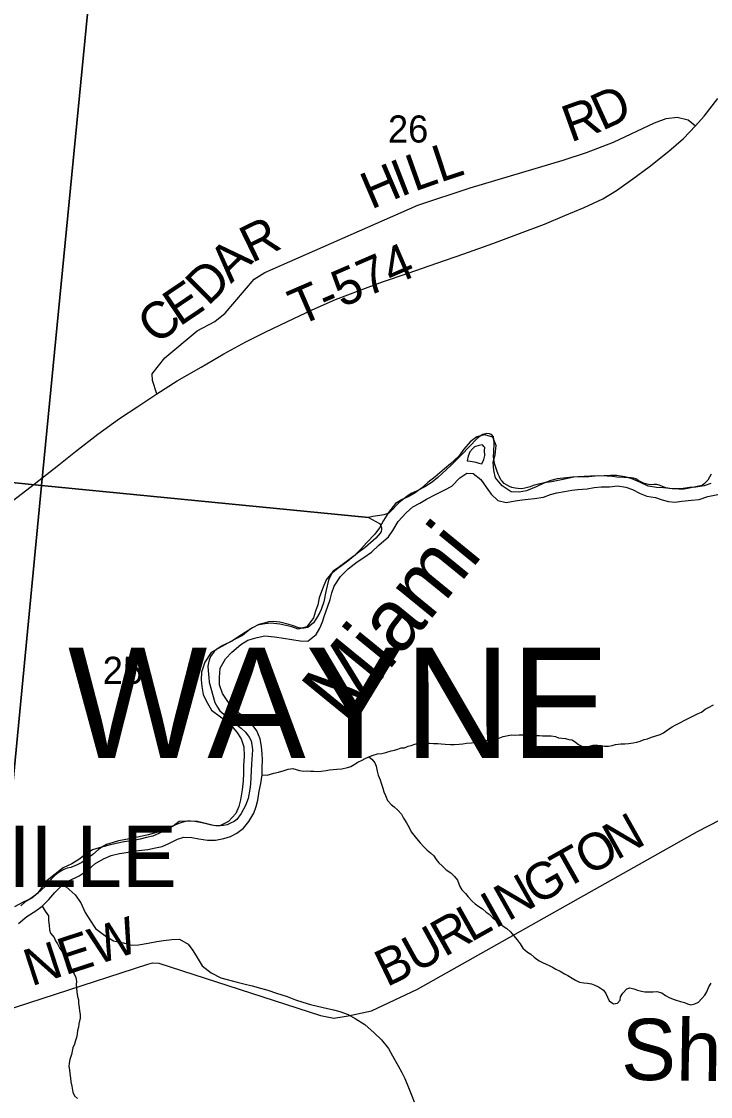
# Model space of a CAD drawing. Extents: x 0 to 1064, y 0 to 440.
# Drawn here: x 370.63 to 387.65, y 342.84 to 369.39 of the extents above; entities that cross this region are included whole.
import ezdxf

# ---------------------------------------------------------------- set-up
doc = ezdxf.new("R2010")
doc.units = 0
for name, color, linetype in [('GM_X_Corporation_Text', 7, 'Continuous'), ('GM_X_County_Road', 7, 'Continuous'), ('GM_X_County_Road_Text', 7, 'Continuous'), ('GM_X_Major_River', 7, 'Continuous'), ('GM_X_Major_River_Text', 7, 'Continuous'), ('GM_X_Minor_River', 7, 'Continuous'), ('GM_X_Minor_River_Text', 7, 'Continuous'), ('GM_X_Section', 7, 'Continuous'), ('GM_X_Section_Text', 7, 'Continuous'), ('GM_X_Township_Road', 7, 'Continuous'), ('GM_X_Township_Road_Text', 7, 'Continuous'), ('GM_X_Township_Text', 7, 'Continuous'), ('GM_X_US_Route', 7, 'Continuous')]:
    doc.layers.add(name, color=color, linetype=linetype)

msp = doc.modelspace()

# ---------------------------------------------------------------- linework, layer by layer
at = {"layer": 'GM_X_County_Road'}
msp.add_lwpolyline([(369.177, 344.626), (373.747, 346.106), (373.864, 346.135), (374.022, 346.132), (378.013, 344.837), (378.347, 344.77), (378.7, 344.83), (379.275, 344.954), (380.415, 345.486), (387.328, 349.381), (388.452, 349.963), (389.145, 350.309), (389.593, 350.49), (392.564, 351.312), (393.278, 351.457), (400.315, 352.101), (400.758, 352.033), (401.311, 351.992), (401.879, 352.158), (403.69, 353.062), (404.496, 353.552), (405.01, 354.413)], dxfattribs=at)
at = {"layer": 'GM_X_Major_River'}
for points in [[(386.32, 357.883), (386.115, 357.918), (385.922, 358.007), (385.693, 358.103), (385.536, 358.143), (385.331, 358.177), (385.179, 358.181), (385.027, 358.172), (384.802, 358.158), (384.65, 358.143), (384.48, 358.147), (384.243, 358.133), (384.091, 358.124), (383.86, 358.099), (383.707, 358.053), (383.536, 357.99), (383.345, 357.897), (383.106, 357.798), (382.924, 357.766), (382.723, 357.776), (382.502, 357.92), (382.342, 358.118), (382.297, 358.301), (382.283, 358.508), (382.33, 358.69), (382.359, 358.92), (382.272, 359.128), (382.079, 359.181), (381.877, 359.13), (381.717, 359.012), (381.555, 358.827), (381.436, 358.659), (381.232, 358.469), (381.078, 358.345), (380.849, 358.143), (380.67, 358.007), (380.515, 357.864), (380.355, 357.752), (380.195, 357.658), (380.036, 357.582), (379.87, 357.489), (379.695, 357.267), (379.575, 357.063), (379.475, 356.889), (379.362, 356.727), (379.163, 356.519), (379.002, 356.346), (378.847, 356.197), (378.687, 356.073), (378.483, 355.925), (378.329, 355.813), (378.154, 355.598), (378.065, 355.381), (377.987, 355.152), (377.947, 354.982), (377.895, 354.825), (377.843, 354.662), (377.675, 354.441), (377.467, 354.384), (377.311, 354.442), (377.014, 354.509), (376.79, 354.532), (376.638, 354.517), (376.461, 354.484), (376.277, 354.385), (376.086, 354.225), (375.871, 354.12), (375.656, 353.991), (375.484, 353.903), (375.318, 353.809), (375.155, 353.569), (375.077, 353.316), (375.067, 353.128), (375.082, 352.969), (375.12, 352.768), (375.19, 352.615), (375.319, 352.381), (375.546, 352.218), (375.755, 352.068), (375.951, 351.833), (376.057, 351.673), (376.119, 351.471), (376.127, 351.24), (376.116, 351.009), (376.112, 350.821), (376.102, 350.633), (376.079, 350.415), (376.037, 350.166), (375.998, 349.997), (375.927, 349.828), (375.747, 349.626), (375.532, 349.521), (375.374, 349.53), (375.205, 349.576), (374.976, 349.629), (374.703, 349.641), (374.526, 349.626), (374.372, 349.514), (374.219, 349.438), (374.041, 349.345), (373.875, 349.269)], [(382.019, 358.933), (381.928, 358.923), (381.824, 358.888), (381.774, 358.835), (381.706, 358.763), (381.661, 358.655), (381.64, 358.54), (381.719, 358.532), (381.852, 358.511), (381.931, 358.485), (382.003, 358.465), (382.054, 358.574), (382.074, 358.671)], [(382.074, 358.671), (382.065, 358.792), (382.078, 358.871), (382.055, 358.896), (382.019, 358.933)], [(371.646, 348.076), (371.8, 348.164), (372.057, 348.286), (372.273, 348.44), (372.44, 348.588), (372.655, 348.711), (372.845, 348.792), (373.053, 348.837), (373.211, 348.864), (373.363, 348.885), (373.528, 348.912), (373.747, 348.938), (373.942, 348.976), (374.107, 349.015), (374.266, 349.085), (374.487, 349.196), (374.64, 349.247), (374.84, 349.231), (375.009, 349.203), (375.227, 349.168), (375.422, 349.17), (375.629, 349.209), (375.794, 349.26), (375.947, 349.342), (376.114, 349.466), (376.245, 349.633), (376.371, 349.837), (376.423, 350), (376.468, 350.157), (376.503, 350.382), (376.544, 350.569), (376.573, 350.787), (376.576, 350.963), (376.58, 351.152), (376.571, 351.304), (376.557, 351.48), (376.524, 351.669), (376.443, 351.866), (376.302, 352.063), (376.087, 352.237), (375.871, 352.4), (375.724, 352.591), (375.594, 352.795), (375.52, 353.009), (375.517, 353.185), (375.54, 353.416), (375.667, 353.65), (375.828, 353.817), (376.044, 354.001), (376.223, 354.112), (376.449, 354.175), (376.644, 354.219), (376.88, 354.196), (377.098, 354.161), (377.31, 354.126), (377.51, 354.092), (377.704, 354.088), (377.908, 354.248), (378.002, 354.404), (378.066, 354.56), (378.118, 354.717), (378.189, 354.922), (378.254, 355.116), (378.293, 355.279), (378.352, 355.442), (378.514, 355.681), (378.701, 355.872), (378.923, 356.044), (379.083, 356.15), (379.28, 356.285), (379.46, 356.458), (379.695, 356.666), (379.807, 356.821), (379.933, 357.038), (380.132, 357.258), (380.299, 357.401), (380.471, 357.494), (380.637, 357.594), (380.858, 357.711), (381.091, 357.822), (381.263, 357.916), (381.462, 358.124), (381.634, 358.236), (381.786, 358.227), (381.977, 358.083), (382.112, 357.886), (382.23, 357.719), (382.397, 357.558), (382.603, 357.511), (382.822, 357.555), (382.999, 357.576), (383.151, 357.597), (383.303, 357.612), (383.522, 357.644), (383.7, 357.707), (383.852, 357.746), (384.041, 357.785), (384.224, 357.818), (384.376, 357.833), (384.607, 357.852), (384.778, 357.885)], [(384.778, 357.885), (384.948, 357.894), (385.155, 357.902), (385.356, 357.922), (385.562, 357.893), (385.724, 357.829), (385.917, 357.734), (386.079, 357.67), (386.291, 357.635), (386.454, 357.577), (386.617, 357.537), (386.774, 357.522), (386.945, 357.548), (387.182, 357.568), (387.371, 357.582), (387.585, 357.663), (387.871, 357.718)], [(387.664, 357.983), (387.499, 357.92), (387.286, 357.888), (387.134, 357.879), (386.927, 357.847), (386.702, 357.851), (386.49, 357.874), (386.32, 357.883)], [(373.875, 349.269), (373.717, 349.236), (373.558, 349.197), (373.399, 349.164), (373.168, 349.126), (372.967, 349.088), (372.759, 349.037), (372.546, 348.981), (372.381, 348.93), (372.208, 348.812), (372.042, 348.694), (371.875, 348.581), (371.655, 348.483), (371.457, 348.329), (371.26, 348.175), (371.141, 348.019), (371.034, 347.858), (370.88, 347.733), (370.666, 347.634), (370.457, 347.523)], [(370.551, 347.114), (370.761, 347.28), (370.983, 347.427), (371.137, 347.539), (371.305, 347.706), (371.454, 347.879), (371.646, 348.076)]]:
    msp.add_lwpolyline(points, dxfattribs=at)
at = {"layer": 'GM_X_Minor_River'}
for points in [[(386.277, 351.738), (386.411, 351.78), (386.49, 351.817), (386.593, 351.896), (386.702, 351.969), (386.794, 352.017), (386.909, 352.078), (387, 352.126), (387.085, 352.169), (387.183, 352.212), (387.268, 352.26), (387.347, 352.297), (387.432, 352.333), (387.523, 352.406), (387.602, 352.448), (387.724, 352.515)], [(376.573, 350.787), (376.702, 350.778), (376.782, 350.802), (376.867, 350.827), (376.982, 350.851), (377.122, 350.887), (377.219, 350.924), (377.335, 350.936), (377.499, 350.894), (377.608, 350.875), (377.693, 350.881), (377.772, 350.875), (377.851, 350.875), (377.943, 350.863), (378.034, 350.875), (378.155, 350.887), (378.24, 350.906), (378.326, 350.912), (378.423, 350.924), (378.544, 350.93), (378.684, 350.96), (378.763, 350.991), (378.848, 351.039), (378.94, 351.094), (379.043, 351.149), (379.122, 351.185), (379.213, 351.228), (379.316, 351.27), (379.426, 351.301), (379.535, 351.313), (379.627, 351.337), (379.766, 351.373), (379.845, 351.392), (379.93, 351.416), (380.01, 351.446), (380.089, 351.452), (380.18, 351.495), (380.259, 351.507), (380.35, 351.544), (380.435, 351.562), (380.532, 351.568), (380.63, 351.568), (380.709, 351.562), (380.812, 351.556), (380.915, 351.556), (381, 351.55), (381.098, 351.543), (381.231, 351.531), (381.323, 351.531), (381.444, 351.543), (381.535, 351.55), (381.627, 351.568), (381.748, 351.574), (381.833, 351.58), (381.918, 351.592), (382.028, 351.61), (382.113, 351.629), (382.192, 351.647), (382.32, 351.671), (382.447, 351.701), (382.526, 351.726), (382.611, 351.744), (382.733, 351.768), (382.818, 351.762), (382.921, 351.768), (383.006, 351.768), (383.098, 351.774), (383.189, 351.768), (383.268, 351.768), (383.347, 351.756), (383.426, 351.756), (383.505, 351.744), (383.633, 351.75), (383.712, 351.75), (383.821, 351.732), (383.9, 351.701), (384.07, 351.677), (384.155, 351.659), (384.234, 351.647), (384.313, 351.592), (384.392, 351.531), (384.471, 351.489), (384.563, 351.483), (384.66, 351.495), (384.751, 351.513), (384.861, 351.513), (384.958, 351.507), (385.037, 351.495), (385.134, 351.495), (385.219, 351.507), (385.304, 351.531), (385.438, 351.549), (385.535, 351.549), (385.627, 351.555), (385.742, 351.574), (385.833, 351.586), (385.918, 351.616), (386.009, 351.659), (386.095, 351.671), (386.192, 351.713), (386.277, 351.738)], [(379.213, 351.228), (379.286, 351.167), (379.359, 351.082), (379.389, 350.997), (379.42, 350.875), (379.438, 350.778), (379.487, 350.663), (379.511, 350.578), (379.554, 350.456), (379.584, 350.365), (379.62, 350.274), (379.669, 350.146), (379.76, 350.049), (379.839, 349.994), (379.93, 349.909), (380.016, 349.812), (380.07, 349.715), (380.137, 349.599), (380.204, 349.478), (380.259, 349.375), (380.319, 349.296), (380.386, 349.21), (380.478, 349.101), (380.569, 349.004), (380.654, 348.925), (380.733, 348.858), (380.818, 348.779), (380.873, 348.694), (380.94, 348.609), (381.025, 348.536), (381.122, 348.439), (381.237, 348.36), (381.329, 348.269), (381.402, 348.184), (381.462, 348.026), (381.511, 347.941), (381.596, 347.85), (381.663, 347.765), (381.76, 347.661), (381.839, 347.594), (381.924, 347.534), (382.022, 347.473), (382.107, 347.394), (382.186, 347.339), (382.265, 347.26), (382.344, 347.2), (382.447, 347.108), (382.532, 347.048), (382.623, 346.987), (382.708, 346.908), (382.788, 346.817), (382.873, 346.707), (382.946, 346.604), (383.012, 346.501), (383.128, 346.398), (383.213, 346.355), (383.298, 346.276), (383.42, 346.191), (383.499, 346.148), (383.59, 346.106), (383.669, 346.069), (383.748, 346.033), (383.833, 345.984), (383.936, 345.936), (384.046, 345.869), (384.131, 345.826), (384.234, 345.76), (384.319, 345.711), (384.417, 345.662), (384.526, 345.644), (384.617, 345.632), (384.715, 345.62), (384.794, 345.583), (384.885, 345.547), (385.012, 345.462), (385.067, 345.383), (385.104, 345.292), (385.146, 345.201), (385.256, 345.122), (385.353, 345.14), (385.42, 345.219), (385.432, 345.298), (385.487, 345.389), (385.584, 345.498), (385.663, 345.523), (385.76, 345.492), (385.845, 345.462), (385.949, 345.438), (386.028, 345.419), (386.143, 345.425), (386.234, 345.425), (386.325, 345.431), (386.447, 345.395), (386.544, 345.328), (386.629, 345.28), (386.727, 345.243), (386.806, 345.213), (386.909, 345.182), (387.006, 345.158), (387.085, 345.128), (387.17, 345.097)], [(371.646, 348.076), (371.736, 348.013), (371.951, 347.82), (372.098, 347.617), (372.203, 347.384), (372.32, 347.199), (372.461, 346.983), (372.689, 346.815), (372.904, 346.683), (373.146, 346.629), (373.339, 346.576), (373.516, 346.585), (373.759, 346.622), (373.973, 346.667), (374.137, 346.687), (374.344, 346.714), (374.533, 346.722), (374.743, 346.602), (374.861, 346.442), (374.966, 346.269), (375.09, 346.066), (375.317, 345.891), (375.551, 345.771), (375.708, 345.725), (375.956, 345.659), (376.125, 345.619), (376.324, 345.573), (376.536, 345.514), (376.717, 345.461), (376.928, 345.39), (377.193, 345.306), (377.398, 345.228), (377.579, 345.17), (377.772, 345.111), (378.086, 345.038), (378.334, 344.978), (378.497, 344.938), (378.696, 344.861), (378.876, 344.76), (379.11, 344.616), (379.342, 344.41), (379.527, 344.236), (379.698, 344.02), (379.792, 343.842), (379.938, 343.59), (380.026, 343.43), (380.096, 343.277), (380.194, 343.056), (380.275, 342.854), (380.327, 342.701)], [(371.137, 347.539), (371.213, 347.412), (371.292, 347.303), (371.298, 347.181), (371.31, 347.072), (371.322, 346.957), (371.347, 346.872), (371.432, 346.762), (371.468, 346.683), (371.517, 346.604), (371.578, 346.495), (371.632, 346.416), (371.675, 346.319), (371.724, 346.24), (371.754, 346.155), (371.809, 346.064), (371.857, 345.972), (371.93, 345.863), (371.967, 345.772), (371.991, 345.681), (371.979, 345.602), (371.985, 345.511), (371.997, 345.426), (372.015, 345.31), (372.034, 345.225), (372.04, 345.146), (372.052, 345.037), (372.058, 344.952), (372.076, 344.861), (372.076, 344.77), (372.046, 344.63), (372.034, 344.551), (372.015, 344.466), (372.003, 344.375), (371.985, 344.296), (371.961, 344.217), (371.936, 344.132), (371.9, 344.041), (371.882, 343.955), (371.863, 343.876), (371.821, 343.749), (371.803, 343.658), (371.797, 343.579), (371.815, 343.494), (371.821, 343.403), (371.839, 343.293), (371.845, 343.202), (371.869, 343.093), (371.894, 342.941), (371.936, 342.856), (372.015, 342.789)], [(387.17, 345.097), (387.268, 345.122), (387.353, 345.164), (387.438, 345.255), (387.511, 345.34), (387.559, 345.425), (387.614, 345.547), (387.669, 345.632)]]:
    msp.add_lwpolyline(points, dxfattribs=at)
at = {"layer": 'GM_X_Section'}
msp.add_lwpolyline([(372.712, 374.233), (371.121, 357.932), (355.141, 359.542), (356.577, 375.603)], close=True, dxfattribs=at)
for points in [[(387.672, 358.208), (387.585, 358.064), (387.498, 357.969), (387.443, 357.934), (387.169, 357.872), (387.005, 357.844), (386.872, 357.841), (386.648, 357.857), (386.6, 357.864), (386.551, 357.876), (386.479, 357.902), (386.407, 357.933), (386.323, 357.953), (386.262, 357.954), (386.201, 357.949), (386.117, 357.957), (386.056, 357.97), (385.996, 357.989), (385.93, 358.02), (385.864, 358.058), (385.804, 358.095), (385.75, 358.115), (385.689, 358.122), (385.508, 358.125), (385.338, 358.14), (385.229, 358.154), (385.096, 358.162), (384.884, 358.166), (384.69, 358.163), (384.375, 358.144), (384.278, 358.134), (383.974, 358.067), (383.724, 358.022), (383.542, 357.995), (383.402, 357.967), (383.268, 357.927), (383.195, 357.898), (383.067, 357.864), (382.988, 357.847), (382.892, 357.855), (382.825, 357.862), (382.747, 357.882), (382.686, 357.907), (382.608, 357.945), (382.554, 357.982), (382.501, 358.037), (382.471, 358.074), (382.436, 358.142), (382.407, 358.209), (382.372, 358.3), (382.326, 358.453), (382.298, 358.58), (382.287, 358.641), (382.295, 358.768), (382.311, 358.968), (382.301, 359.071), (382.29, 359.132), (382.242, 359.193), (382.188, 359.206), (382.127, 359.213), (382.024, 359.191), (381.963, 359.15), (381.889, 359.09), (381.5, 358.691), (381.235, 358.429), (380.915, 358.126), (380.774, 358.013), (380.596, 357.901), (380.388, 357.795), (380.254, 357.737), (380.15, 357.66), (379.959, 357.512), (379.885, 357.441), (379.811, 357.351), (379.749, 357.285), (379.706, 357.25), (379.658, 357.233), (379.578, 357.21), (379.481, 357.193), (379.311, 357.166), (379.201, 357.137), (371.121, 357.932), (372.712, 374.233)], [(355.141, 359.542), (371.121, 357.932), (370.086, 347.189)], [(370.086, 347.189), (371.121, 357.932), (379.201, 357.137), (379.472, 356.993), (379.501, 356.956), (379.524, 356.889), (379.524, 356.841), (379.517, 356.793), (379.492, 356.751), (379.387, 356.631), (379.316, 356.571), (379.116, 356.4), (378.932, 356.257), (378.692, 356.062), (378.441, 355.884), (378.367, 355.825), (378.299, 355.753), (378.262, 355.7), (378.217, 355.591), (378.152, 355.314), (378.099, 355.06), (378.029, 354.867), (377.998, 354.795), (377.916, 354.651), (377.842, 354.538), (377.756, 354.46), (377.7, 354.425), (377.609, 354.408), (377.506, 354.41), (377.428, 354.43), (377.35, 354.461), (377.175, 354.513), (377.012, 354.552), (376.849, 354.567), (376.733, 354.563), (376.624, 354.534), (376.496, 354.494), (376.337, 354.412), (376.067, 354.241), (375.822, 354.088), (375.602, 353.976), (375.455, 353.888), (375.388, 353.829), (375.301, 353.709), (375.263, 353.619), (375.25, 353.546), (375.236, 353.468), (375.251, 353.262), (375.255, 353.189), (375.265, 353.073), (375.408, 352.574), (375.473, 352.452), (375.532, 352.36), (375.627, 352.28), (375.783, 352.15), (375.92, 352.044), (376.058, 351.939), (376.159, 351.84), (376.254, 351.717), (376.307, 351.625), (376.323, 351.534), (376.333, 351.401), (376.315, 351.056), (376.288, 350.553), (376.274, 350.426), (376.228, 350.197), (376.164, 350.028), (376.057, 349.824), (375.946, 349.681), (375.885, 349.633), (375.793, 349.587), (375.713, 349.545), (375.616, 349.529), (375.531, 349.524), (375.434, 349.526), (375.325, 349.54), (375.193, 349.573), (375.042, 349.606), (374.909, 349.632), (374.806, 349.64), (374.733, 349.635), (374.648, 349.625), (374.539, 349.59), (374.38, 349.52), (374.233, 349.456), (373.965, 349.358), (373.758, 349.301), (373.606, 349.267), (373.345, 349.211), (373.029, 349.15), (372.894, 349.11), (372.73, 349.058), (372.626, 349.005), (372.534, 348.94), (372.387, 348.815), (372.301, 348.75), (372.117, 348.62), (372, 348.556), (371.848, 348.492), (371.757, 348.475), (371.671, 348.446), (371.598, 348.405), (371.512, 348.346), (371.444, 348.286), (371.358, 348.203), (371.228, 348.042), (371.105, 347.923), (370.982, 347.822), (370.835, 347.715), (370.712, 347.639), (370.614, 347.55)]]:
    msp.add_lwpolyline(points, dxfattribs=at)
at = {"layer": 'GM_X_Township_Road'}
msp.add_lwpolyline([(373.97, 360.194), (373.864, 360.527), (373.855, 360.692), (374.166, 361.087), (374.969, 361.754), (375.405, 361.984), (375.658, 362.186), (376.379, 363.025), (376.637, 363.196), (380.42, 364.855), (381.717, 365.282), (384.01, 365.97), (384.592, 366.155), (385.259, 366.41), (386.271, 366.891), (386.559, 367.001), (386.827, 367.027), (387.1, 366.961), (387.285, 366.816)], dxfattribs=at)
at = {"layer": 'GM_X_US_Route'}
msp.add_lwpolyline([(370.409, 357.554), (370.868, 357.905), (371.508, 358.41), (371.962, 358.774), (372.515, 359.202), (373.054, 359.588), (373.506, 359.885), (373.97, 360.194), (374.477, 360.52), (375.07, 360.856), (375.626, 361.186), (376.169, 361.481), (376.65, 361.723), (377.197, 361.981), (377.807, 362.267), (378.385, 362.524), (378.993, 362.756), (379.546, 362.959), (380.184, 363.178), (380.889, 363.42), (381.558, 363.656), (382.27, 363.909), (382.933, 364.158), (383.547, 364.384), (384.051, 364.6), (384.531, 364.799), (384.992, 365.011), (385.326, 365.22), (385.735, 365.507), (386.138, 365.805), (386.623, 366.193), (386.984, 366.505), (387.285, 366.816), (387.492, 367.056), (387.832, 367.49)], dxfattribs=at)

# ---------------------------------------------------------------- texts
at = {"layer": 'GM_X_Corporation_Text'}
msp.add_text('WAYNESVILLE', height=1.51515, rotation=0, dxfattribs=at).set_placement((360.163, 348.009))
at = {"layer": 'GM_X_County_Road_Text'}
for s, height, rotation, p in [('N', 0.909, 29.3699, (385.332, 348.664)), ('O', 0.909, 29.3699, (384.635, 348.272)), ('T', 0.909, 29.3703, (384.042, 347.938)), ('G', 0.909, 29.3699, (383.345, 347.546)), ('N', 0.909, 29.3699, (382.648, 347.153)), ('I', 0.909, 29.3664, (382.322, 346.97)), ('L', 0.909, 29.3664, (381.73, 346.637)), ('NEW', 0.9091, 18.0537, (370.872, 345.556)), ('R', 0.909, 29.3732, (381.079, 346.271)), ('U', 0.909, 28.8255, (380.37, 345.88)), ('B', 0.909, 25.8546, (379.652, 345.531))]:
    msp.add_text(s, height=height, rotation=rotation, dxfattribs=at).set_placement(p)
at = {"layer": 'GM_X_Major_River_Text'}
msp.add_text('Miami', height=1.5152, rotation=50.733, dxfattribs=at).set_placement((378.625, 352.028))
at = {"layer": 'GM_X_Minor_River_Text'}
msp.add_text('Shaffers', height=1.5151, rotation=359.1352, dxfattribs=at).set_placement((385.44, 343.252))
at = {"layer": 'GM_X_Section_Text'}
for s, p in [('26', (379.683, 366.404)), ('25', (372.636, 353.03))]:
    msp.add_text(s, height=0.6697, rotation=0, dxfattribs=at).set_placement(p)
at = {"layer": 'GM_X_Township_Road_Text'}
for s, height, rotation, p in [('D', 0.909, 24.52, (384.972, 366.686)), ('R', 0.909, 19.8804, (384.197, 366.402)), ('L', 0.909, 18.3103, (380.971, 365.413)), ('I', 0.909, 21.2303, (379.994, 365.054)), ('L', 0.909, 19.5694, (380.335, 365.187)), ('H', 0.909, 23.1206, (379.266, 364.743)), ('R', 0.909, 25.9245, (376.316, 363.42)), ('A', 0.909, 44.1731, (375.805, 362.906)), ('T-574', 0.9091, 23.4204, (377.49, 361.862)), ('D', 0.909, 44.7652, (375.239, 362.345)), ('E', 0.909, 34.0419, (374.532, 361.846)), ('C', 0.909, 39.8655, (373.978, 361.382))]:
    msp.add_text(s, height=height, rotation=rotation, dxfattribs=at).set_placement(p)
at = {"layer": 'GM_X_Township_Text'}
msp.add_text('WAYNE', height=2.7273, rotation=0, dxfattribs=at).set_placement((371.777, 351.196))

doc.saveas('drawing.dxf')
